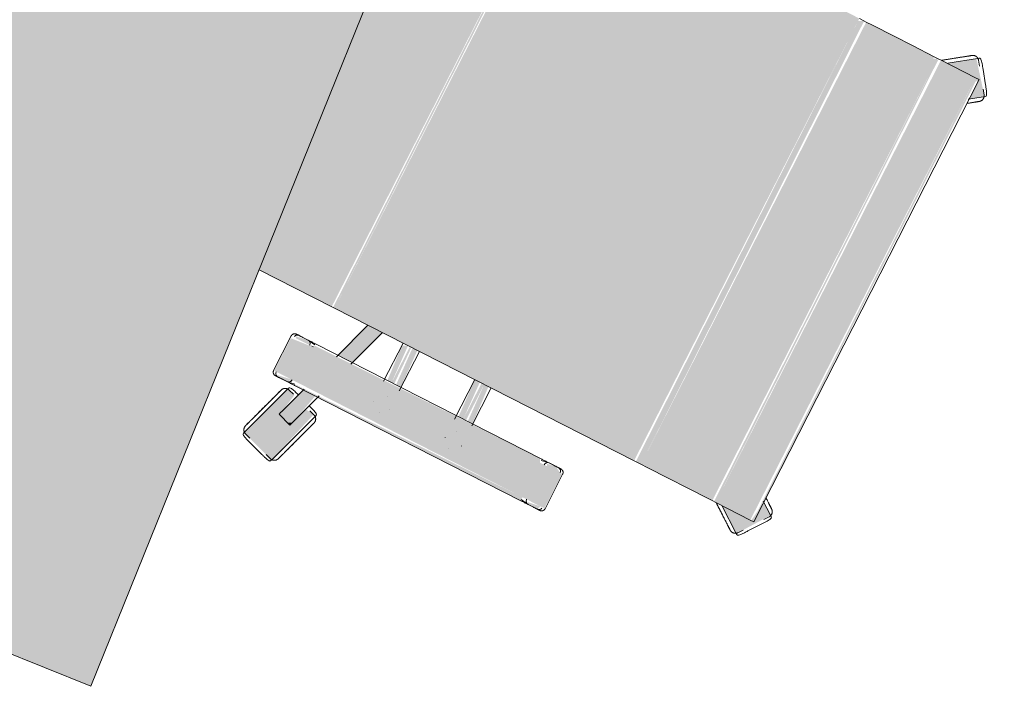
# Model space of a CAD drawing. Header units: millimetres. Extents: x -526411 to -400573, y 47353 to 130199.
# Tile 500 of 543: x -466099 to -465292, y 120257 to 120803. Entities that reach past the tile are written whole.
import ezdxf

# ---------------------------------------------------------------- set-up
doc = ezdxf.new("R2010")
doc.units = ezdxf.units.MM
doc.layers.add('I-FURN', color=30, linetype='Continuous', lineweight=18)

# ---------------------------------------------------------------- blocks, each defined once
blk = doc.blocks.new('80_KA_PT6_projecttafel 6P - Type 1-256283-3e Verdieping - Percelen telling LI')
at = {"layer": 'I-FURN'}
blk.add_hatch(color=122, dxfattribs=at).paths.add_polyline_path([(700, 150), (4400, 150), (4400, 950), (700, 950)], flags=0)
for p, q in [((700, 950), (700, 150)), ((700, 150), (4400, 150))]:
    blk.add_line(p, q, dxfattribs=at)
blk = doc.blocks.new('82_3B_bureaustoel - directie vierkant - 82_3B_bureaustoel - directie vierkant-V41-3e Verdieping - Percelen telling LI')
at = {"layer": 'I-FURN'}
for points in [[(-185.11, 281.78), (-192.68, 292.2), (-217.37, 272.17), (-203.2, 253.09), (-201.06, 281.78), (-192.59, 281.78)], [(218.36, 273.54), (192.24, 291.6), (185.89, 281.78), (203.2, 279.49), (203.4, 252.95), (217.92, 272.94)], [(203.2, 281.78), (-203.2, 280.08), (-203.2, 278.66), (203.2, 280.69), (203.2, 281.57)], [(203.2, 278.66), (-203.2, 278.66), (-203.2, 246.88), (203.2, 246.88)], [(203.2, 246.88), (-203.2, 244.69), (-201.58, 243.71), (203.2, 245.33), (203.2, 246.08)], [(203.2, 243.71), (-203.2, 243.71), (-201.17, 240.7), (203.2, 240.7)], [(203.2, 240.7), (-203.2, 240.7), (-203.2, 220.63), (203.2, 220.63), (203.2, 234.11)], [(203.2, 220.63), (-203.2, 220.63), (-203.2, 203.86), (203.2, 203.86)], [(203.2, 203.86), (-203.2, 203.86), (-203.2, 183.93), (203.2, 183.93), (203.2, 190.6)], [(203.2, 183.93), (-203.2, 183.93), (-203.2, 178.18), (203.2, 178.18)], [(203.2, 178.18), (-203.2, 176.21), (-200.97, 171.84), (203.2, 173.43), (203.2, 177.9)], [(203.2, 171.84), (-203.2, 171.84), (-203.2, -103.38), (203.2, -103.38), (203.2, 170.87)], [(271.26, 124.06), (239.51, 124.06), (239.51, 104), (271.26, 104), (271.26, 120.38)], [(239.51, 104), (236.34, 102.38), (237.93, -104), (239.51, -104), (239.51, -15.61)], [(271.26, 104), (239.51, 104), (239.51, -104), (271.26, -104), (271.26, -20.18)], [(274.44, 104), (271.26, 104), (273.51, -104), (274.44, -102.38), (274.44, 103.79)], [(236.34, 40.26), (203.2, 38.03), (203.2, 34.13), (236.34, 35.86), (236.34, 39.68)], [(236.34, 34.13), (203.2, 34.13), (203.2, 31.75), (236.34, 31.75)], [(236.34, 31.75), (203.2, 30.11), (203.2, 25.62), (236.34, 27.34), (236.34, 30.2)], [(236.34, -25.62), (203.2, -27.26), (203.2, -31.75), (236.34, -30.02), (236.34, -26.21)], [(236.34, -31.75), (203.2, -32.73), (203.91, -34.13), (236.34, -34.13)], [(236.34, -34.13), (203.2, -35.85), (205.45, -40.26), (236.34, -37.97), (236.34, -35.68)], [(305.1, -92.45), (302.81, -92.44), (304.21, -95.19)], [(203.2, -103.38), (-203.2, -104.71), (-203.2, -106.04), (203.2, -104.71)], [(239.51, -104), (238.9, -104.31), (239.51, -107.78)], [(271.26, -104), (239.51, -104), (241.39, -124.06), (271.26, -124.06), (271.26, -108.21)], [(203.2, -106.04), (-203.2, -106.04), (-203.2, -208.3), (203.2, -172.74)]]:
    blk.add_hatch(color=122, dxfattribs=at).paths.add_polyline_path(points, flags=0)
h = blk.add_hatch(color=122, dxfattribs=at)
h.paths.add_polyline_path([(274.44, 119.44), (271.26, 120.38), (272.86, 109.28), (274.44, 110.74), (274.44, 118.31)], flags=0)
h.paths.add_polyline_path([(239.51, 122.36), (236.34, 116.69), (237.72, 109.43), (239.51, 110.35), (239.51, 120.38)], flags=0)
h = blk.add_hatch(color=122, dxfattribs=at)
h.paths.add_polyline_path([(302.36, -91.57), (274.44, -84.81), (274.44, -95.85), (298.44, -103.65), (302.23, -91.98)], flags=0)
h.paths.add_polyline_path([(236.34, -70.11), (203.2, -59.84), (203.2, -72.7), (236.34, -83.47), (236.34, -77.69)], flags=0)
h = blk.add_hatch(color=122, dxfattribs=at)
h.paths.add_polyline_path([(338.87, -94.71), (337.64, -94.51), (338.65, -95.33)], flags=0)
h.paths.add_polyline_path([(337.44, -92.95), (288.41, -79.09), (287.75, -86.82), (302.15, -92.23), (296.79, -103.11), (281.48, -100.41), (279.92, -107.64), (327.86, -122.44), (336.18, -96.85)], flags=0)
h.paths.add_polyline_path([(288.41, -77.02), (286.08, -80.27), (288.22, -77.57)], flags=0)
h.paths.add_polyline_path([(281.1, -98.01), (280.13, -99.9), (280.69, -99.2)], flags=0)
h = blk.add_hatch(color=122, dxfattribs=at)
h.paths.add_polyline_path([(274.44, -110.74), (271.26, -108.21), (273.23, -120.55), (274.44, -116.32), (274.44, -110.79)], flags=0)
h.paths.add_polyline_path([(239.51, -107.78), (236.34, -110.7), (238.13, -121.08), (239.51, -120.38), (239.51, -110.35)], flags=0)
for p, q in [((-193.88, 291.16), (-197.73, 288.36)), ((-193.05, 292.72), (-192.24, 291.6)), ((-192.24, 291.6), (-184.68, 281.2)), ((184.67, 281.18), (192.24, 291.6)), ((192.24, 291.6), (193.05, 292.72)), ((197.73, 288.36), (193.88, 291.16)), ((-201.75, 288.49), (-212.02, 281.02)), ((-201.75, 288.49), (-212.02, 281.02)), ((212.02, 281.02), (201.75, 288.49)), ((212.02, 281.02), (201.75, 288.49)), ((-213.14, 277.16), (-217, 274.36)), ((203.2, 281.84), (-203.2, 281.84)), ((-203.2, 278.66), (-203.2, 281.84)), ((-203.2, 246.88), (-203.2, 278.66)), ((203.2, 281.84), (203.2, 278.66)), ((203.2, 278.66), (203.2, 246.88)), ((217, 274.36), (213.14, 277.16)), ((-217.92, 272.94), (-218.74, 274.06)), ((-203.4, 252.95), (-217.92, 272.94)), ((217.92, 272.94), (203.4, 252.95)), ((218.74, 274.06), (217.92, 272.94)), ((-203.2, 243.71), (-203.2, 246.88)), ((-203.2, 240.7), (-203.2, 243.71)), ((203.2, 246.88), (203.2, 243.71)), ((203.2, 243.71), (203.2, 240.7)), ((-203.2, 220.63), (-203.2, 240.7)), ((203.2, 240.7), (203.2, 220.63)), ((-203.2, 203.86), (-203.2, 220.63)), ((203.2, 220.63), (203.2, 203.86)), ((-203.2, 183.93), (-203.2, 203.86)), ((203.2, 203.86), (203.2, 183.93)), ((-203.2, 178.18), (-203.2, 183.93)), ((-203.2, 171.84), (-203.2, 178.18)), ((203.2, 183.93), (203.2, 178.18)), ((203.2, 178.18), (203.2, 171.84)), ((203.2, 171.84), (203.2, -103.38)), ((271.26, 124.72), (239.51, 124.72)), ((236.34, 119.44), (236.34, 110.7)), ((274.44, 110.74), (274.44, 119.44)), ((236.34, 111.36), (236.34, 110.7)), ((237.34, 104), (236.37, 110.29)), ((274.41, 110.32), (273.43, 104)), ((274.44, 110.74), (274.44, 111.4)), ((236.34, 104), (236.34, -104)), ((274.44, -104), (274.44, 104)), ((237.93, 40.48), (203.2, 40.48)), ((256.52, 40.48), (256.56, 40.48)), ((203.2, 25.4), (239.51, 25.4)), ((247.85, 31.77), (247.85, 31.75)), ((256.56, 25.4), (256.51, 25.4)), ((262.93, 31.77), (262.93, 31.81)), ((239.51, -25.4), (203.2, -25.4)), ((247.85, -31.77), (247.85, -31.81)), ((256.52, -25.4), (256.56, -25.4)), ((262.93, -31.77), (262.93, -31.75)), ((203.2, -40.48), (238.16, -40.48)), ((256.56, -40.48), (256.51, -40.48)), ((203.2, -59.35), (238.05, -70.67)), ((238, -84.01), (203.2, -72.7)), ((288.67, -78.77), (287.2, -83.3)), ((288.41, -77.02), (289.73, -77.45)), ((289.73, -77.45), (336.73, -92.72)), ((272.85, -81.98), (302.36, -91.57)), ((298.44, -103.65), (273.51, -95.55)), ((301.17, -104.53), (305.1, -92.46)), ((302.36, -91.57), (303.02, -91.78)), ((303.02, -91.78), (305.1, -92.45)), ((335.35, -98.95), (336.82, -94.42)), ((336.73, -92.72), (338.05, -93.15)), ((203.2, -103.38), (203.2, -106.04)), ((236.37, -110.29), (237.34, -104)), ((273.43, -104), (274.41, -110.32)), ((281.31, -101.42), (279.84, -105.95)), ((299.1, -103.86), (298.44, -103.65)), ((301.17, -104.53), (299.1, -103.86)), ((332.79, -114.81), (336.71, -102.73)), ((332.79, -114.81), (336.71, -102.73)), ((203.2, -106.04), (203.2, -172.74)), ((236.34, -110.7), (236.34, -119.44)), ((236.34, -110.7), (236.34, -111.36)), ((274.44, -119.44), (274.44, -110.74)), ((274.44, -111.4), (274.44, -110.74)), ((279.92, -107.64), (278.6, -107.21)), ((326.92, -122.92), (279.92, -107.64)), ((327.99, -121.59), (329.46, -117.06)), ((239.51, -124.72), (271.26, -124.72)), ((328.24, -123.34), (326.92, -122.92))]:
    blk.add_line(p, q, dxfattribs=at)
at = {"layer": 'I-FURN', "flags": 128}
for points in [[(-193.88, 291.16), (-193.72, 291.27), (-193.56, 291.37), (-193.4, 291.47), (-193.23, 291.55), (-193.06, 291.64), (-192.88, 291.71), (-192.7, 291.78), (-192.52, 291.84), (-192.34, 291.9), (-192.16, 291.94), (-191.97, 291.98), (-191.78, 292.02), (-191.59, 292.04), (-191.4, 292.06), (-191.21, 292.07), (-191.02, 292.07), (-190.83, 292.06), (-190.64, 292.05), (-190.45, 292.03), (-190.27, 292), (-190.08, 291.96), (-189.89, 291.92), (-189.71, 291.87), (-189.53, 291.81), (-189.35, 291.74), (-189.17, 291.67), (-189, 291.59), (-188.83, 291.5), (-188.66, 291.41), (-188.5, 291.31), (-188.34, 291.2), (-188.19, 291.09), (-188.04, 290.97), (-187.9, 290.85), (-187.76, 290.72), (-187.62, 290.58), (-187.5, 290.44), (-187.37, 290.3), (-187.26, 290.15), (-187.23, 290.1)], [(187.23, 290.1), (187.34, 290.26), (187.46, 290.4), (187.59, 290.55), (187.72, 290.68), (187.86, 290.81), (188, 290.94), (188.15, 291.06), (188.3, 291.17), (188.46, 291.28), (188.62, 291.38), (188.79, 291.48), (188.95, 291.57), (189.13, 291.65), (189.3, 291.72), (189.48, 291.79), (189.66, 291.85), (189.84, 291.9), (190.03, 291.95), (190.21, 291.99), (190.4, 292.02), (190.59, 292.04), (190.78, 292.06), (190.97, 292.07), (191.16, 292.07), (191.35, 292.06), (191.54, 292.04), (191.73, 292.02), (191.92, 291.99), (192.11, 291.96), (192.29, 291.91), (192.48, 291.86), (192.66, 291.8), (192.83, 291.73), (193.01, 291.66), (193.18, 291.58), (193.35, 291.49), (193.52, 291.4), (193.68, 291.3), (193.84, 291.19), (193.88, 291.16)], [(-181.15, 281.74), (-181.56, 282.31), (-181.97, 282.87), (-182.36, 283.41), (-182.74, 283.93), (-183.11, 284.44), (-183.47, 284.93), (-183.81, 285.4), (-184.14, 285.86), (-184.46, 286.29), (-184.76, 286.71), (-185.04, 287.1), (-185.31, 287.47), (-185.56, 287.82), (-185.8, 288.14), (-186.02, 288.44), (-186.22, 288.72), (-186.41, 288.97), (-186.57, 289.2), (-186.72, 289.41), (-186.85, 289.58), (-186.96, 289.74), (-187.05, 289.86), (-187.12, 289.96), (-187.18, 290.04), (-187.21, 290.08), (-187.23, 290.1)], [(-187.23, 290.1), (-187.22, 290.09), (-187.19, 290.05), (-187.14, 289.98), (-187.07, 289.89), (-186.99, 289.77), (-186.88, 289.63), (-186.76, 289.46), (-186.61, 289.26), (-186.45, 289.04), (-186.27, 288.79), (-186.08, 288.52), (-185.86, 288.23), (-185.63, 287.91), (-185.38, 287.56), (-185.12, 287.2), (-184.84, 286.81), (-184.54, 286.41), (-184.23, 285.98), (-183.9, 285.53), (-183.56, 285.06), (-183.21, 284.58), (-182.84, 284.07), (-182.46, 283.55), (-182.07, 283.01), (-181.67, 282.46), (-181.26, 281.89)], [(181.15, 281.74), (181.56, 282.31), (181.97, 282.87), (182.36, 283.41), (182.74, 283.93), (183.11, 284.44), (183.47, 284.93), (183.81, 285.4), (184.14, 285.86), (184.46, 286.29), (184.76, 286.71), (185.04, 287.1), (185.31, 287.47), (185.56, 287.82), (185.8, 288.14), (186.02, 288.44), (186.22, 288.72), (186.41, 288.97), (186.57, 289.2), (186.72, 289.41), (186.85, 289.58), (186.96, 289.74), (187.05, 289.86), (187.12, 289.96), (187.18, 290.04), (187.21, 290.08), (187.23, 290.1)], [(187.23, 290.1), (187.22, 290.09), (187.19, 290.05), (187.14, 289.98), (187.07, 289.89), (186.99, 289.77), (186.88, 289.63), (186.76, 289.46), (186.61, 289.26), (186.45, 289.04), (186.27, 288.79), (186.08, 288.52), (185.86, 288.23), (185.63, 287.91), (185.38, 287.56), (185.12, 287.2), (184.84, 286.81), (184.54, 286.41), (184.23, 285.98), (183.9, 285.53), (183.56, 285.06), (183.21, 284.58), (182.84, 284.07), (182.46, 283.55), (182.07, 283.01), (181.67, 282.46), (181.26, 281.89)], [(-218.05, 267.71), (-218.16, 267.87), (-218.26, 268.03), (-218.36, 268.19), (-218.45, 268.36), (-218.53, 268.53), (-218.6, 268.71), (-218.67, 268.88), (-218.73, 269.06), (-218.79, 269.25), (-218.84, 269.43), (-218.87, 269.62), (-218.91, 269.81), (-218.93, 269.99), (-218.95, 270.18), (-218.96, 270.37), (-218.96, 270.56), (-218.95, 270.76), (-218.94, 270.95), (-218.92, 271.13), (-218.89, 271.32), (-218.85, 271.51), (-218.81, 271.7), (-218.76, 271.88), (-218.7, 272.06), (-218.63, 272.24), (-218.56, 272.41), (-218.48, 272.59), (-218.39, 272.76), (-218.3, 272.92), (-218.2, 273.09), (-218.1, 273.24), (-217.98, 273.4), (-217.86, 273.55), (-217.74, 273.69), (-217.61, 273.83), (-217.47, 273.96), (-217.33, 274.09), (-217.19, 274.21), (-217.04, 274.33), (-217, 274.36)], [(217, 274.36), (217.15, 274.25), (217.29, 274.13), (217.44, 274), (217.57, 273.87), (217.71, 273.73), (217.83, 273.59), (217.95, 273.44), (218.07, 273.29), (218.17, 273.13), (218.28, 272.97), (218.37, 272.8), (218.46, 272.63), (218.54, 272.46), (218.62, 272.29), (218.68, 272.11), (218.74, 271.93), (218.8, 271.74), (218.84, 271.56), (218.88, 271.37), (218.91, 271.19), (218.93, 271), (218.95, 270.81), (218.96, 270.62), (218.96, 270.43), (218.95, 270.24), (218.94, 270.05), (218.91, 269.86), (218.88, 269.67), (218.85, 269.48), (218.8, 269.3), (218.75, 269.11), (218.69, 268.93), (218.62, 268.75), (218.55, 268.58), (218.47, 268.41), (218.38, 268.24), (218.29, 268.07), (218.19, 267.91), (218.08, 267.75), (218.05, 267.71)], [(-205.97, 251.08), (-206.45, 251.75), (-206.93, 252.41), (-207.42, 253.07), (-207.89, 253.73), (-208.37, 254.39), (-208.84, 255.04), (-209.31, 255.68), (-209.77, 256.31), (-210.23, 256.94), (-210.67, 257.56), (-211.11, 258.17), (-211.55, 258.76), (-211.97, 259.34), (-212.39, 259.91), (-212.79, 260.47), (-213.18, 261.01), (-213.57, 261.54), (-213.93, 262.05), (-214.29, 262.54), (-214.64, 263.01), (-214.96, 263.46), (-215.28, 263.9), (-215.58, 264.31), (-215.87, 264.7), (-216.13, 265.07), (-216.39, 265.42), (-216.62, 265.75), (-216.84, 266.05), (-217.04, 266.33), (-217.23, 266.58), (-217.39, 266.81), (-217.54, 267.01), (-217.67, 267.19), (-217.78, 267.34), (-217.87, 267.47), (-217.95, 267.57), (-218, 267.64), (-218.03, 267.69), (-218.05, 267.71)], [(-218.05, 267.71), (-218.04, 267.7), (-218.01, 267.66), (-217.96, 267.59), (-217.9, 267.5), (-217.81, 267.38), (-217.7, 267.23), (-217.58, 267.06), (-217.44, 266.87), (-217.28, 266.64), (-217.1, 266.4), (-216.9, 266.13), (-216.68, 265.83), (-216.45, 265.51), (-216.2, 265.17), (-215.94, 264.81), (-215.66, 264.42), (-215.36, 264.01), (-215.05, 263.58), (-214.73, 263.13), (-214.39, 262.67), (-214.03, 262.18), (-213.67, 261.68), (-213.29, 261.16), (-212.9, 260.62), (-212.5, 260.07), (-212.08, 259.5), (-211.66, 258.92), (-211.23, 258.33), (-210.79, 257.72), (-210.35, 257.11), (-209.89, 256.48), (-209.43, 255.85), (-208.97, 255.21), (-208.5, 254.56), (-208.02, 253.91), (-207.55, 253.25), (-207.06, 252.59), (-206.58, 251.93), (-206.1, 251.26), (-205.97, 251.08)], [(205.97, 251.08), (206.45, 251.75), (206.93, 252.41), (207.42, 253.07), (207.89, 253.73), (208.37, 254.39), (208.84, 255.04), (209.31, 255.68), (209.77, 256.31), (210.23, 256.94), (210.67, 257.56), (211.11, 258.17), (211.55, 258.76), (211.97, 259.34), (212.39, 259.91), (212.79, 260.47), (213.18, 261.01), (213.57, 261.54), (213.93, 262.05), (214.29, 262.54), (214.64, 263.01), (214.96, 263.46), (215.28, 263.9), (215.58, 264.31), (215.87, 264.7), (216.13, 265.07), (216.39, 265.42), (216.62, 265.75), (216.84, 266.05), (217.04, 266.33), (217.23, 266.58), (217.39, 266.81), (217.54, 267.01), (217.67, 267.19), (217.78, 267.34), (217.87, 267.47), (217.95, 267.57), (218, 267.64), (218.03, 267.69), (218.05, 267.71)], [(218.05, 267.71), (218.04, 267.7), (218.01, 267.66), (217.96, 267.59), (217.9, 267.5), (217.81, 267.38), (217.7, 267.23), (217.58, 267.06), (217.44, 266.87), (217.28, 266.64), (217.1, 266.4), (216.9, 266.13), (216.68, 265.83), (216.45, 265.51), (216.2, 265.17), (215.94, 264.81), (215.66, 264.42), (215.36, 264.01), (215.05, 263.58), (214.73, 263.13), (214.39, 262.67), (214.03, 262.18), (213.67, 261.68), (213.29, 261.16), (212.9, 260.62), (212.5, 260.07), (212.08, 259.5), (211.66, 258.92), (211.23, 258.33), (210.79, 257.72), (210.35, 257.11), (209.89, 256.48), (209.43, 255.85), (208.97, 255.21), (208.5, 254.56), (208.02, 253.91), (207.55, 253.25), (207.06, 252.59), (206.58, 251.93), (206.1, 251.26), (205.97, 251.08)], [(-205.97, 251.08), (-205.49, 250.42), (-205, 249.75), (-204.52, 249.09), (-204.05, 248.43), (-203.57, 247.78)], [(-203.44, 247.6), (-203.92, 248.26), (-204.39, 248.91), (-204.87, 249.58), (-205.36, 250.24), (-205.84, 250.9), (-205.97, 251.08)], [(203.44, 247.6), (203.92, 248.26), (204.39, 248.91), (204.87, 249.58), (205.36, 250.24), (205.84, 250.9), (205.97, 251.08)], [(205.97, 251.08), (205.49, 250.42), (205, 249.75), (204.52, 249.09), (204.05, 248.43), (203.57, 247.78)], [(236.34, 121.54), (236.34, 121.67), (236.35, 121.8), (236.36, 121.92), (236.38, 122.05), (236.4, 122.17), (236.43, 122.3), (236.46, 122.42), (236.5, 122.54), (236.54, 122.66), (236.59, 122.78), (236.64, 122.9), (236.7, 123.01), (236.76, 123.12), (236.82, 123.23), (236.89, 123.34), (236.97, 123.44), (237.05, 123.54), (237.13, 123.64), (237.21, 123.73), (237.3, 123.82), (237.39, 123.91), (237.49, 123.99), (237.59, 124.07), (237.69, 124.14), (237.8, 124.22), (237.91, 124.28), (238.02, 124.34), (238.13, 124.4), (238.25, 124.45), (238.36, 124.5), (238.48, 124.55), (238.6, 124.59), (238.73, 124.62), (238.85, 124.65), (238.97, 124.67), (239.1, 124.69), (239.23, 124.71), (239.35, 124.71), (239.48, 124.72), (239.51, 124.72)], [(236.34, 120.11), (236.34, 120.37), (236.34, 120.61), (236.34, 120.83), (236.34, 121.01), (236.34, 121.17), (236.34, 121.3), (236.34, 121.4), (236.34, 121.48), (236.34, 121.52), (236.34, 121.54)], [(236.34, 121.54), (236.34, 121.53), (236.34, 121.49), (236.34, 121.42), (236.34, 121.32), (236.34, 121.19), (236.34, 121.04), (236.34, 120.86), (236.34, 120.65), (236.34, 120.42), (236.34, 120.16), (236.34, 119.87), (236.34, 119.56), (236.34, 119.23), (236.34, 118.86), (236.34, 118.48), (236.34, 118.07), (236.34, 117.64), (236.34, 117.19), (236.34, 116.72), (236.34, 116.22), (236.34, 115.71), (236.34, 115.18), (236.34, 114.63), (236.34, 114.06), (236.34, 113.48), (236.34, 112.88), (236.34, 112.27), (236.34, 111.64), (236.34, 111.01), (236.34, 110.36), (236.34, 109.7), (236.34, 109.03), (236.34, 108.36), (236.34, 107.67), (236.34, 106.98), (236.34, 106.29), (236.34, 105.59), (236.34, 104.89), (236.34, 104.19), (236.34, 104)], [(271.26, 124.72), (271.39, 124.72), (271.52, 124.71), (271.64, 124.7), (271.77, 124.68), (271.89, 124.66), (272.02, 124.63), (272.14, 124.6), (272.26, 124.56), (272.38, 124.52), (272.5, 124.47), (272.62, 124.42), (272.73, 124.36), (272.84, 124.3), (272.95, 124.23), (273.06, 124.16), (273.16, 124.09), (273.26, 124.01), (273.36, 123.93), (273.45, 123.85), (273.54, 123.76), (273.63, 123.66), (273.71, 123.57), (273.79, 123.47), (273.86, 123.36), (273.94, 123.26), (274, 123.15), (274.06, 123.04), (274.12, 122.93), (274.17, 122.81), (274.22, 122.69), (274.27, 122.58), (274.31, 122.45), (274.34, 122.33), (274.37, 122.21), (274.39, 122.08), (274.41, 121.96), (274.43, 121.83), (274.43, 121.71), (274.44, 121.58), (274.44, 121.54)], [(274.44, 104), (274.44, 104.7), (274.44, 105.4), (274.44, 106.1), (274.44, 106.8), (274.44, 107.49), (274.44, 108.17), (274.44, 108.85), (274.44, 109.52), (274.44, 110.18), (274.44, 110.83), (274.44, 111.47), (274.44, 112.1), (274.44, 112.72), (274.44, 113.32), (274.44, 113.91), (274.44, 114.48), (274.44, 115.03), (274.44, 115.57), (274.44, 116.09), (274.44, 116.59), (274.44, 117.06), (274.44, 117.52), (274.44, 117.96), (274.44, 118.37), (274.44, 118.76), (274.44, 119.13), (274.44, 119.47), (274.44, 119.79), (274.44, 120.08), (274.44, 120.35), (274.44, 120.59), (274.44, 120.81), (274.44, 121), (274.44, 121.16), (274.44, 121.29), (274.44, 121.39), (274.44, 121.47), (274.44, 121.52), (274.44, 121.54)], [(274.44, 121.54), (274.44, 121.53), (274.44, 121.49), (274.44, 121.42), (274.44, 121.32), (274.44, 121.19), (274.44, 121.04), (274.44, 120.86), (274.44, 120.65), (274.44, 120.42), (274.44, 120.16), (274.44, 120.11)], [(288.67, -78.77), (288.73, -78.59), (288.8, -78.41), (288.88, -78.24), (288.96, -78.07), (289.05, -77.9), (289.15, -77.74), (289.25, -77.58), (289.36, -77.42), (289.48, -77.27), (289.6, -77.12), (289.73, -76.98), (289.86, -76.85), (290, -76.72), (290.14, -76.59), (290.29, -76.47), (290.44, -76.36), (290.6, -76.25), (290.76, -76.15), (290.93, -76.06), (291.1, -75.97), (291.27, -75.89), (291.45, -75.81), (291.63, -75.75), (291.81, -75.69), (291.99, -75.64), (292.17, -75.59), (292.36, -75.55), (292.55, -75.53), (292.74, -75.5), (292.93, -75.49), (293.12, -75.48), (293.31, -75.48), (293.5, -75.49), (293.69, -75.51), (293.88, -75.53), (294.07, -75.56), (294.25, -75.6), (294.44, -75.64), (294.62, -75.7), (294.67, -75.71)], [(314.22, -82.06), (313.43, -81.81), (312.65, -81.56), (311.88, -81.3), (311.1, -81.05), (310.33, -80.8), (309.57, -80.55), (308.81, -80.31), (308.07, -80.07), (307.33, -79.83), (306.6, -79.59), (305.89, -79.36), (305.19, -79.13), (304.5, -78.91), (303.83, -78.69), (303.18, -78.48), (302.54, -78.27), (301.93, -78.07), (301.33, -77.88), (300.75, -77.69), (300.19, -77.51), (299.66, -77.34), (299.15, -77.17), (298.67, -77.01), (298.2, -76.86), (297.77, -76.72), (297.36, -76.59), (296.98, -76.46), (296.62, -76.35), (296.3, -76.24), (296, -76.15), (295.73, -76.06), (295.49, -75.98), (295.28, -75.91), (295.1, -75.85), (294.95, -75.81), (294.84, -75.77), (294.75, -75.74), (294.7, -75.72), (294.67, -75.71)], [(294.67, -75.71), (294.69, -75.72), (294.73, -75.73), (294.81, -75.76), (294.92, -75.79), (295.06, -75.84), (295.23, -75.9), (295.43, -75.96), (295.66, -76.04), (295.92, -76.12), (296.21, -76.22), (296.53, -76.32), (296.88, -76.43), (297.25, -76.55), (297.66, -76.68), (298.08, -76.82), (298.54, -76.97), (299.02, -77.13), (299.52, -77.29), (300.05, -77.46), (300.6, -77.64), (301.17, -77.83), (301.76, -78.02), (302.37, -78.22), (303.01, -78.42), (303.66, -78.63), (304.32, -78.85), (305, -79.07), (305.7, -79.3), (306.41, -79.53), (307.13, -79.76), (307.87, -80), (308.61, -80.24), (309.37, -80.49), (310.13, -80.74), (310.89, -80.99), (311.67, -81.24), (312.44, -81.49), (313.22, -81.74), (314, -82), (314.22, -82.06)], [(314.22, -82.06), (315, -82.32), (315.78, -82.57), (316.56, -82.82), (317.33, -83.08), (318.1, -83.33), (318.86, -83.57), (319.62, -83.82), (320.36, -84.06), (321.1, -84.3), (321.83, -84.54), (322.54, -84.77), (323.24, -85), (323.93, -85.22), (324.6, -85.44), (325.25, -85.65), (325.89, -85.86), (326.51, -86.06), (327.1, -86.25), (327.68, -86.44), (328.24, -86.62), (328.77, -86.79), (329.28, -86.96), (329.77, -87.12), (330.23, -87.27), (330.66, -87.41), (331.07, -87.54), (331.45, -87.67), (331.81, -87.78), (332.14, -87.89), (332.43, -87.98), (332.7, -88.07), (332.94, -88.15), (333.15, -88.22), (333.33, -88.27), (333.48, -88.32), (333.59, -88.36), (333.68, -88.39), (333.74, -88.41), (333.76, -88.41)], [(333.76, -88.42), (333.75, -88.41), (333.7, -88.4), (333.62, -88.37), (333.51, -88.33), (333.37, -88.29), (333.2, -88.23), (333, -88.17), (332.77, -88.09), (332.51, -88.01), (332.22, -87.91), (331.9, -87.81), (331.55, -87.7), (331.18, -87.58), (330.78, -87.45), (330.35, -87.31), (329.89, -87.16), (329.41, -87), (328.91, -86.84), (328.38, -86.67), (327.83, -86.49), (327.26, -86.3), (326.67, -86.11), (326.06, -85.91), (325.43, -85.71), (324.78, -85.5), (324.11, -85.28), (323.43, -85.06), (322.73, -84.83), (322.02, -84.6), (321.3, -84.37), (320.56, -84.13), (319.82, -83.89), (319.07, -83.64), (318.31, -83.39), (317.54, -83.14), (316.77, -82.89), (315.99, -82.64), (315.21, -82.39), (314.43, -82.13), (314.22, -82.06)], [(333.76, -88.42), (333.94, -88.48), (334.12, -88.55), (334.29, -88.62), (334.46, -88.71), (334.63, -88.8), (334.8, -88.9), (334.96, -89), (335.11, -89.11), (335.26, -89.22), (335.41, -89.35), (335.55, -89.47), (335.69, -89.61), (335.82, -89.75), (335.94, -89.89), (336.06, -90.04), (336.18, -90.19), (336.28, -90.35), (336.38, -90.51), (336.48, -90.68), (336.56, -90.84), (336.65, -91.02), (336.72, -91.19), (336.79, -91.37), (336.84, -91.55), (336.9, -91.74), (336.94, -91.92), (336.98, -92.11), (337.01, -92.3), (337.03, -92.49), (337.04, -92.68), (337.05, -92.87), (337.05, -93.06), (337.04, -93.25), (337.03, -93.44), (337, -93.63), (336.97, -93.81), (336.93, -94), (336.89, -94.18), (336.83, -94.37), (336.82, -94.42)], [(236.34, -104), (236.34, -104.7), (236.34, -105.4), (236.34, -106.1), (236.34, -106.8), (236.34, -107.49), (236.34, -108.17), (236.34, -108.85), (236.34, -109.52), (236.34, -110.18), (236.34, -110.83), (236.34, -111.47), (236.34, -112.1), (236.34, -112.72), (236.34, -113.32), (236.34, -113.91), (236.34, -114.48), (236.34, -115.03), (236.34, -115.57), (236.34, -116.09), (236.34, -116.59), (236.34, -117.06), (236.34, -117.52), (236.34, -117.96), (236.34, -118.37), (236.34, -118.76), (236.34, -119.13), (236.34, -119.47), (236.34, -119.79), (236.34, -120.08), (236.34, -120.35), (236.34, -120.59), (236.34, -120.81), (236.34, -121), (236.34, -121.16), (236.34, -121.29), (236.34, -121.39), (236.34, -121.47), (236.34, -121.52), (236.34, -121.54)], [(274.44, -121.54), (274.44, -121.53), (274.44, -121.49), (274.44, -121.42), (274.44, -121.32), (274.44, -121.19), (274.44, -121.04), (274.44, -120.86), (274.44, -120.65), (274.44, -120.42), (274.44, -120.16), (274.44, -119.87), (274.44, -119.56), (274.44, -119.23), (274.44, -118.86), (274.44, -118.48), (274.44, -118.07), (274.44, -117.64), (274.44, -117.19), (274.44, -116.72), (274.44, -116.22), (274.44, -115.71), (274.44, -115.18), (274.44, -114.63), (274.44, -114.06), (274.44, -113.48), (274.44, -112.88), (274.44, -112.27), (274.44, -111.64), (274.44, -111.01), (274.44, -110.36), (274.44, -109.7), (274.44, -109.03), (274.44, -108.36), (274.44, -107.67), (274.44, -106.98), (274.44, -106.29), (274.44, -105.59), (274.44, -104.89), (274.44, -104.19), (274.44, -104)], [(282.9, -111.95), (282.72, -111.89), (282.54, -111.82), (282.36, -111.74), (282.19, -111.66), (282.03, -111.57), (281.86, -111.47), (281.7, -111.37), (281.55, -111.26), (281.4, -111.14), (281.25, -111.02), (281.11, -110.89), (280.97, -110.76), (280.84, -110.62), (280.72, -110.48), (280.6, -110.33), (280.48, -110.17), (280.38, -110.02), (280.28, -109.85), (280.18, -109.69), (280.09, -109.52), (280.01, -109.35), (279.94, -109.17), (279.87, -108.99), (279.81, -108.81), (279.76, -108.63), (279.72, -108.44), (279.68, -108.26), (279.65, -108.07), (279.63, -107.88), (279.61, -107.69), (279.61, -107.5), (279.61, -107.31), (279.62, -107.12), (279.63, -106.93), (279.65, -106.74), (279.69, -106.55), (279.72, -106.36), (279.77, -106.18), (279.82, -106), (279.84, -105.95)], [(302.44, -118.3), (301.66, -118.05), (300.88, -117.79), (300.1, -117.54), (299.33, -117.29), (298.56, -117.04), (297.8, -116.79), (297.04, -116.54), (296.29, -116.3), (295.56, -116.06), (294.83, -115.83), (294.12, -115.59), (293.42, -115.37), (292.73, -115.14), (292.06, -114.93), (291.41, -114.71), (290.77, -114.51), (290.15, -114.31), (289.55, -114.11), (288.98, -113.92), (288.42, -113.74), (287.89, -113.57), (287.38, -113.41), (286.89, -113.25), (286.43, -113.1), (286, -112.96), (285.59, -112.82), (285.2, -112.7), (284.85, -112.58), (284.52, -112.48), (284.22, -112.38), (283.96, -112.29), (283.72, -112.22), (283.51, -112.15), (283.33, -112.09), (283.18, -112.04), (283.06, -112), (282.98, -111.98), (282.92, -111.96), (282.9, -111.95)], [(282.9, -111.95), (282.91, -111.95), (282.96, -111.97), (283.04, -111.99), (283.15, -112.03), (283.29, -112.08), (283.46, -112.13), (283.66, -112.2), (283.89, -112.27), (284.15, -112.36), (284.44, -112.45), (284.76, -112.55), (285.11, -112.67), (285.48, -112.79), (285.88, -112.92), (286.31, -113.06), (286.76, -113.21), (287.24, -113.36), (287.75, -113.53), (288.27, -113.7), (288.82, -113.88), (289.4, -114.06), (289.99, -114.25), (290.6, -114.45), (291.23, -114.66), (291.88, -114.87), (292.55, -115.08), (293.23, -115.31), (293.93, -115.53), (294.64, -115.76), (295.36, -116), (296.09, -116.24), (296.84, -116.48), (297.59, -116.72), (298.35, -116.97), (299.12, -117.22), (299.89, -117.47), (300.67, -117.72), (301.45, -117.98), (302.23, -118.23), (302.44, -118.3)], [(236.34, -121.54), (236.34, -121.53), (236.34, -121.49), (236.34, -121.42), (236.34, -121.32), (236.34, -121.19), (236.34, -121.04), (236.34, -120.86), (236.34, -120.65), (236.34, -120.42), (236.34, -120.16), (236.34, -120.11)], [(274.44, -120.11), (274.44, -120.37), (274.44, -120.61), (274.44, -120.83), (274.44, -121.01), (274.44, -121.17), (274.44, -121.3), (274.44, -121.4), (274.44, -121.48), (274.44, -121.52), (274.44, -121.54)], [(302.44, -118.3), (303.22, -118.55), (304, -118.81), (304.78, -119.06), (305.56, -119.31), (306.33, -119.56), (307.09, -119.81), (307.84, -120.05), (308.59, -120.3), (309.33, -120.54), (310.05, -120.77), (310.77, -121), (311.47, -121.23), (312.15, -121.46), (312.82, -121.67), (313.48, -121.89), (314.11, -122.09), (314.73, -122.29), (315.33, -122.49), (315.91, -122.68), (316.46, -122.86), (317, -123.03), (317.51, -123.19), (317.99, -123.35), (318.45, -123.5), (318.89, -123.64), (319.3, -123.78), (319.68, -123.9), (320.04, -124.02), (320.36, -124.12), (320.66, -124.22), (320.93, -124.31), (321.17, -124.38), (321.38, -124.45), (321.56, -124.51), (321.7, -124.56), (321.82, -124.6), (321.91, -124.62), (321.96, -124.64), (321.99, -124.65)], [(321.99, -124.65), (321.97, -124.65), (321.93, -124.63), (321.85, -124.6), (321.74, -124.57), (321.6, -124.52), (321.43, -124.47), (321.23, -124.4), (321, -124.33), (320.74, -124.24), (320.45, -124.15), (320.13, -124.05), (319.78, -123.93), (319.4, -123.81), (319, -123.68), (318.57, -123.54), (318.12, -123.39), (317.64, -123.24), (317.14, -123.07), (316.61, -122.9), (316.06, -122.72), (315.49, -122.54), (314.9, -122.35), (314.28, -122.15), (313.65, -121.94), (313, -121.73), (312.34, -121.51), (311.65, -121.29), (310.96, -121.07), (310.25, -120.84), (309.52, -120.6), (308.79, -120.36), (308.05, -120.12), (307.29, -119.88), (306.53, -119.63), (305.76, -119.38), (304.99, -119.13), (304.21, -118.88), (303.43, -118.62), (302.65, -118.37), (302.44, -118.3)], [(239.51, -124.72), (239.39, -124.72), (239.26, -124.71), (239.13, -124.7), (239.01, -124.68), (238.88, -124.66), (238.76, -124.63), (238.64, -124.6), (238.52, -124.56), (238.4, -124.52), (238.28, -124.47), (238.16, -124.42), (238.05, -124.36), (237.94, -124.3), (237.83, -124.23), (237.72, -124.16), (237.62, -124.09), (237.52, -124.01), (237.42, -123.93), (237.33, -123.85), (237.24, -123.76), (237.15, -123.66), (237.07, -123.57), (236.99, -123.47), (236.91, -123.36), (236.84, -123.26), (236.78, -123.15), (236.71, -123.04), (236.66, -122.93), (236.6, -122.81), (236.55, -122.69), (236.51, -122.58), (236.47, -122.45), (236.44, -122.33), (236.41, -122.21), (236.39, -122.08), (236.37, -121.96), (236.35, -121.83), (236.34, -121.71), (236.34, -121.58), (236.34, -121.54)], [(274.44, -121.54), (274.44, -121.67), (274.43, -121.8), (274.42, -121.92), (274.4, -122.05), (274.38, -122.17), (274.35, -122.3), (274.32, -122.42), (274.28, -122.54), (274.24, -122.66), (274.19, -122.78), (274.14, -122.9), (274.08, -123.01), (274.02, -123.12), (273.95, -123.23), (273.88, -123.34), (273.81, -123.44), (273.73, -123.54), (273.65, -123.64), (273.57, -123.73), (273.48, -123.82), (273.38, -123.91), (273.29, -123.99), (273.19, -124.07), (273.08, -124.14), (272.98, -124.22), (272.87, -124.28), (272.76, -124.34), (272.65, -124.4), (272.53, -124.45), (272.41, -124.5), (272.3, -124.55), (272.17, -124.59), (272.05, -124.62), (271.93, -124.65), (271.8, -124.67), (271.68, -124.69), (271.55, -124.71), (271.43, -124.71), (271.3, -124.72), (271.26, -124.72)], [(327.99, -121.59), (327.93, -121.77), (327.86, -121.95), (327.78, -122.12), (327.7, -122.3), (327.61, -122.46), (327.51, -122.63), (327.41, -122.79), (327.3, -122.94), (327.18, -123.09), (327.06, -123.24), (326.93, -123.38), (326.8, -123.52), (326.66, -123.65), (326.52, -123.77), (326.37, -123.89), (326.21, -124.01), (326.06, -124.11), (325.89, -124.21), (325.73, -124.31), (325.56, -124.4), (325.39, -124.48), (325.21, -124.55), (325.03, -124.62), (324.85, -124.68), (324.67, -124.73), (324.48, -124.77), (324.3, -124.81), (324.11, -124.84), (323.92, -124.86), (323.73, -124.88), (323.54, -124.88), (323.35, -124.88), (323.16, -124.87), (322.97, -124.86), (322.78, -124.83), (322.59, -124.8), (322.4, -124.77), (322.22, -124.72), (322.04, -124.67), (321.99, -124.65)]]:
    blk.add_lwpolyline(points, dxfattribs=at)
at = {"layer": 'I-FURN'}
for centre, major_axis, ratio, start_param, end_param in [((239.51, 119.44), (-3.17, 0), 0.918218, 4.712389, 6.283185), ((239.51, 119.44), (3.17, 0), 0.918252, 1.832596, 3.141593), ((271.26, 119.44), (3.17, 0), 0.918252, 0, 1.308997), ((271.26, 119.44), (-3.17, 0), 0.918218, 3.141593, 3.926991), ((239.51, 110.7), (-3.17, 0), 0.918218, 0, 1.570796), ((239.51, 110.7), (3.17, 0), 0.918252, 3.141593, 4.45059), ((271.22, 110.74), (-3.22, 0), 0.918252, 1.570796, 3.141593), ((271.22, 110.74), (3.22, 0), 0.918218, 4.727082, 6.283185), ((239.51, -110.7), (3.17, 0), 0.918218, 1.570796, 3.141593), ((239.51, -110.7), (3.17, 0), 0.918252, 1.832596, 3.141593), ((271.22, -110.74), (3.22, 0), 0.918218, 0, 1.570796), ((271.22, -110.74), (3.22, 0), 0.918252, 0, 1.308997), ((239.51, -119.44), (3.17, 0), 0.918218, 3.141593, 3.926991), ((239.51, -119.44), (3.17, 0), 0.918252, 3.141593, 4.45059), ((271.26, -119.44), (3.17, 0), 0.918218, 4.712389, 6.283185), ((271.26, -119.44), (3.18, 0), 0.918252, 4.974188, 6.283185)]:
    blk.add_ellipse(centre, major_axis=major_axis, ratio=ratio, start_param=start_param, end_param=end_param, dxfattribs=at)
for points, knots in [([(-193.05, 292.72), (-193.35, 293.13), (-194.04, 293.32), (-195.49, 292.76), (-197.03, 291.86), (-199.13, 290.39), (-200.86, 289.13), (-201.75, 288.49)], [0, 0, 0, 0, 0.285714, 0.428571, 0.571429, 0.785714, 1, 1, 1, 1]), ([(201.75, 288.49), (201.01, 289.02), (199.98, 289.78), (198.72, 290.68), (197.55, 291.5), (196.14, 292.42), (194.95, 293), (194.23, 293.17), (193.61, 293.18), (193.25, 292.97), (193.05, 292.72)], [0, 0, 0, 0, 0.166667, 0.25, 0.333333, 0.5, 0.666667, 0.75, 0.833333, 1, 1, 1, 1]), ([(-212.02, 281.02), (-212.76, 280.49), (-213.8, 279.74), (-215.04, 278.82), (-216.18, 277.96), (-217.49, 276.9), (-218.42, 275.95), (-218.8, 275.32), (-219, 274.73), (-218.91, 274.33), (-218.74, 274.06)], [0, 0, 0, 0, 0.166667, 0.25, 0.333333, 0.5, 0.666667, 0.75, 0.833333, 1, 1, 1, 1]), ([(218.74, 274.06), (219.04, 274.47), (219, 275.19), (218.02, 276.4), (216.69, 277.58), (214.64, 279.12), (212.91, 280.38), (212.02, 281.02)], [0, 0, 0, 0, 0.285714, 0.428571, 0.571429, 0.785714, 1, 1, 1, 1]), ([(288.41, -77.02), (288.11, -76.94), (287.69, -76.98), (287.19, -77.35), (286.72, -77.91), (286.09, -79.08), (285.49, -80.65), (285.03, -82), (284.54, -83.47), (284.15, -84.69), (283.87, -85.56)], [0, 0, 0, 0, 0.166667, 0.25, 0.333333, 0.5, 0.666667, 0.75, 0.833333, 1, 1, 1, 1]), ([(336.71, -102.73), (336.99, -101.86), (337.39, -100.64), (337.86, -99.17), (338.28, -97.8), (338.71, -96.18), (338.9, -94.86), (338.85, -94.13), (338.66, -93.54), (338.35, -93.26), (338.05, -93.15)], [0, 0, 0, 0, 0.166667, 0.25, 0.333333, 0.5, 0.666667, 0.75, 0.833333, 1, 1, 1, 1]), ([(279.94, -97.64), (279.49, -99.03), (278.82, -101.05), (278.13, -103.41), (277.75, -105.15), (277.76, -106.59), (278.24, -107.1), (278.6, -107.21)], [0, 0, 0, 0, 0.285714, 0.428571, 0.571429, 0.785714, 1, 1, 1, 1]), ([(328.24, -123.34), (328.72, -123.5), (329.4, -123.25), (330.24, -121.94), (330.96, -120.31), (331.79, -117.88), (332.45, -115.85), (332.79, -114.81)], [0, 0, 0, 0, 0.285714, 0.428571, 0.571429, 0.785714, 1, 1, 1, 1])]:
    blk.add_open_spline(points, degree=3, knots=knots, dxfattribs=at)

msp = doc.modelspace()

# ---------------------------------------------------------------- block references
at = {"layer": 'I-FURN'}
for name, p, rotation in [('80_KA_PT6_projecttafel 6P - Type 1-256283-3e Verdieping - Percelen telling LI', (-466163.46, 119551.89), 67.99999999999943), ('82_3B_bureaustoel - directie vierkant - 82_3B_bureaustoel - directie vierkant-V41-3e Verdieping - Percelen telling LI', (-465656.36, 120700.78), 242.9999999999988)]:
    msp.add_blockref(name, p, dxfattribs=dict(at, rotation=rotation))

doc.saveas('drawing.dxf')
